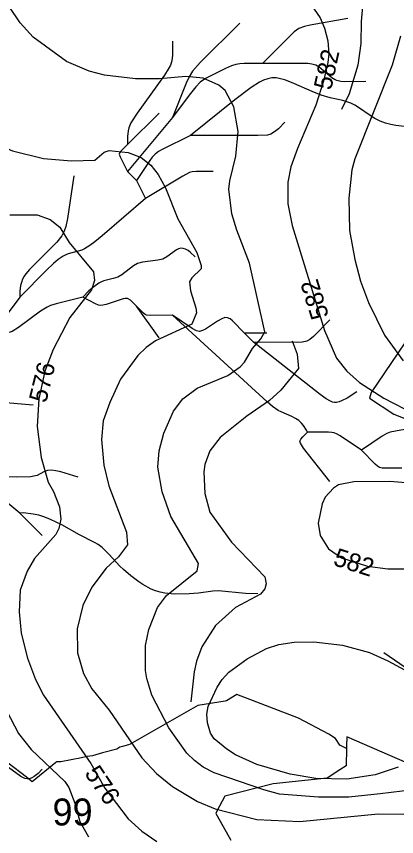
# Model space of a CAD drawing. Extents: x -709584 to -702006, y -1161789 to -1157496.
# Drawn here: x -706078.8 to -705867.4, y -1159031.9 to -1158575.8 of the extents above; entities that cross this region are included whole.
import ezdxf

# ---------------------------------------------------------------- set-up
doc = ezdxf.new("R2010")
doc.units = 0
for name, color, linetype in [('120_vrstevnice hlavní', 7, 'Continuous'), ('121_vrstevnice hlavní_popis', 7, 'Continuous'), ('122_vrstevnice základní', 7, 'Continuous'), ('124_vrstevnice doplňková', 7, 'Continuous'), ('408_BPEJ_linie', 7, 'Continuous'), ('409_BPEJ_popis', 7, 'Continuous'), ('411_akumulovaný odtok', 7, 'Continuous')]:
    doc.layers.add(name, color=color, linetype=linetype)

msp = doc.modelspace()

# ---------------------------------------------------------------- linework, layer by layer
at = {"layer": '120_vrstevnice hlavní'}
for points in [[(-705956.74, -1158653.45), (-705955.45, -1158639.72), (-705957.88, -1158625.99), (-705962.75, -1158616.98), (-705966.32, -1158613.97), (-705974.9, -1158610.11), (-705984.63, -1158609.26), (-705999.21, -1158610.4), (-706012.66, -1158610.4), (-706029.82, -1158608.4), (-706038.4, -1158606.25), (-706050.99, -1158600.82), (-706069.44, -1158587.23), (-706076.73, -1158579.36), (-706082.88, -1158570.21)], [(-705858.21, -1159005.92), (-705876.55, -1159008.23), (-705894.03, -1159010.03), (-705910.81, -1159009.95), (-705932.57, -1159008.26), (-705941.15, -1159005.97), (-705968.9, -1158996.39), (-705974.9, -1158993.25), (-705979.77, -1158989.67), (-705984.06, -1158985.52), (-705994.07, -1158971.51), (-706003.51, -1158953.2), (-706006.37, -1158944.05), (-706007.08, -1158939.47), (-706007.08, -1158925.74), (-706005.22, -1158916.73), (-706000.36, -1158904.58), (-705995.35, -1158897.86), (-705978.33, -1158884.13), (-705977.48, -1158879.98), (-705992.92, -1158853.95), (-705997.79, -1158840.22), (-706000.22, -1158826.49), (-705999.36, -1158817.34), (-705996.93, -1158807.47), (-705991.49, -1158795.31), (-705986.2, -1158788.45), (-705978.33, -1158782.44), (-705961.17, -1158775.44), (-705954.31, -1158770.57), (-705952.02, -1158768), (-705947.59, -1158760.42), (-705942.87, -1158755.13), (-705940.58, -1158751.12), (-705949.16, -1158712.94), (-705956.31, -1158694.63), (-705959.03, -1158685.48), (-705960.75, -1158671.75), (-705960.17, -1158667.18), (-705956.74, -1158653.45)]]:
    msp.add_lwpolyline(points, dxfattribs=at)
at = {"layer": '122_vrstevnice základní'}
for points in [[(-705914.84, -1158569.36), (-705909.98, -1158576.51), (-705907.54, -1158582.23), (-705905.69, -1158589.38), (-705905.11, -1158596.53)], [(-706159.82, -1158573.07), (-706163.54, -1158582.51), (-706164.54, -1158591.95), (-706163.4, -1158597.67), (-706160.82, -1158603.39), (-706156.96, -1158609.11), (-706150.95, -1158614.83), (-706145.38, -1158618.69), (-706136.8, -1158623.27), (-706115.34, -1158631.28), (-706109.62, -1158634.28), (-706092.46, -1158645.44), (-706081.02, -1158650.44), (-706063.86, -1158654.73), (-706048.13, -1158656.16), (-706035.26, -1158655.74), (-706030.11, -1158651.3)], [(-705865.21, -1158586.8), (-705869.93, -1158602.82), (-705890.53, -1158654.88), (-705892.24, -1158661.03), (-705893.96, -1158676.9), (-705893.53, -1158694.92), (-705890.67, -1158710.94), (-705887.38, -1158722.95), (-705883.09, -1158734.96), (-705874.08, -1158752.98), (-705863.78, -1158767.28)], [(-705905.11, -1158596.53), (-705905.54, -1158601.39), (-705907.97, -1158611.69), (-705912.26, -1158625.13), (-705922.42, -1158649.16), (-705926.14, -1158659.45), (-705927.85, -1158668.03), (-705927.85, -1158680.05), (-705925.56, -1158692.06), (-705907.54, -1158750.41), (-705900.82, -1158765.86), (-705895.1, -1158773.01), (-705887.95, -1158779.44), (-705874.51, -1158788.02), (-705863.07, -1158794.03)], [(-706030.11, -1158651.3), (-706027.25, -1158650.3), (-706016.66, -1158651.44), (-706009.51, -1158654.3), (-706004.08, -1158658.45), (-706000.07, -1158663.74), (-705995.93, -1158671.04), (-705989.06, -1158688.34), (-705978.48, -1158707.08), (-705976.05, -1158714.37), (-705976.05, -1158716.09), (-705981.34, -1158721.09), (-705982.63, -1158723.38), (-705982.05, -1158728.39), (-705979.05, -1158737.82), (-705978.77, -1158740.69), (-705981.2, -1158746.98), (-706001.5, -1158756.27), (-706006.65, -1158759.99), (-706011.23, -1158764.28), (-706020.95, -1158777.58), (-706026.96, -1158790.45), (-706030.54, -1158800.75), (-706031.54, -1158811.05), (-706030.25, -1158825.35), (-706027.53, -1158836.79), (-706017.67, -1158862.53), (-706017.09, -1158869.68), (-706022.1, -1158876.26), (-706028.96, -1158882.55), (-706036.97, -1158893.14), (-706041.98, -1158903.43), (-706044.98, -1158916.31), (-706044.84, -1158929.75), (-706041.55, -1158941.19), (-706036.83, -1158949.77), (-706027.25, -1158961.64), (-706009.08, -1158988.1), (-706000.93, -1158996.82), (-705992.07, -1159004.12), (-705978.05, -1159012.41), (-705968.33, -1159016.42), (-705945.16, -1159022.42), (-705921.16, -1159023.56), (-705877.67, -1159019.36), (-705863.45, -1159019.43)], [(-706082.45, -1158686.05), (-706067.29, -1158686.2), (-706060.14, -1158688.63), (-706054.71, -1158692.92), (-706049.56, -1158701.5), (-706035.97, -1158717.8), (-706035.4, -1158722.67), (-706037.11, -1158727.81), (-706049.13, -1158743.26), (-706058.42, -1158760.99), (-706063, -1158773.01), (-706066.43, -1158788.45), (-706067.29, -1158803.9), (-706065.15, -1158821.06), (-706061.14, -1158834.79), (-706058.28, -1158839.94), (-706054.85, -1158848.52), (-706054.13, -1158855.38), (-706055.28, -1158860.53), (-706056.99, -1158863.82), (-706068.86, -1158877.26), (-706072.87, -1158884.27), (-706076.73, -1158894.85), (-706077.3, -1158906.87), (-706076.16, -1158918.88), (-706072.73, -1158932.61), (-706068.15, -1158944.62), (-706063.86, -1158953.2), (-706037.4, -1158991.25), (-706029.68, -1159004.97), (-706016.66, -1159022.14), (-706009.08, -1159028.86), (-706000.65, -1159034.58)], [(-706107.76, -1158829.93), (-706105.62, -1158836.79), (-706100.18, -1158848.8), (-706099.61, -1158852.95), (-706100.47, -1158857.38), (-706102.76, -1158862.53), (-706109.77, -1158874.83), (-706112.05, -1158883.7), (-706112.91, -1158890.56), (-706113.06, -1158899.14), (-706111.2, -1158911.16), (-706105.19, -1158926.6), (-706098.47, -1158938.62), (-706086.6, -1158957.49), (-706077.59, -1158974.66), (-706070.72, -1158983.52), (-706051.84, -1159001.26), (-706049.7, -1159004.69), (-706046.41, -1159013.27), (-706043.55, -1159023.57), (-706038.83, -1159032.15)], [(-705851.05, -1158836.07), (-705871.08, -1158834.5), (-705891.1, -1158834.65), (-705899.68, -1158836.36), (-705902.54, -1158838.08), (-705907.12, -1158843.23), (-705908.83, -1158846.94), (-705910.98, -1158857.67), (-705909.98, -1158864.53), (-705905.26, -1158871.97), (-705897.96, -1158876.83), (-705883.66, -1158881.55), (-705872.22, -1158882.98), (-705838.47, -1158882.98)], [(-705932.86, -1158925.17), (-705924.28, -1158923.74), (-705913.41, -1158923.6), (-705897.39, -1158925.46), (-705882.52, -1158929.61), (-705872.22, -1158934.18), (-705863.07, -1158939.19)], [(-705866.5, -1158993.25), (-705879.37, -1158997.54), (-705895.1, -1158999.97), (-705912.26, -1158999.68), (-705926.57, -1158997.25), (-705945.16, -1158991.82), (-705957.03, -1158986.38), (-705961.89, -1158983.38), (-705968.9, -1158977.52), (-705970.9, -1158974.37), (-705972.62, -1158968.65), (-705972.97, -1158963.93), (-705972.19, -1158959.64), (-705967.18, -1158948.91), (-705964.46, -1158944.62), (-705960.75, -1158940.48), (-705950.59, -1158933.04), (-705939.72, -1158927.32), (-705932.86, -1158925.17)]]:
    msp.add_lwpolyline(points, dxfattribs=at)
at = {"layer": '124_vrstevnice doplňková'}
for points in [[(-705797.71, -1158515.01), (-705801.43, -1158515.72), (-705820.45, -1158515.87), (-705834.61, -1158518.44), (-705844.62, -1158522.73), (-705857.92, -1158529.88), (-705866.64, -1158536.18), (-705878.75, -1158548.68), (-705881.8, -1158554.26), (-705886.05, -1158565.56), (-705887.11, -1158578.59), (-705887.24, -1158590.81), (-705888.95, -1158602.82), (-705893.81, -1158618.84), (-705897.96, -1158627.56)], [(-705925.42, -1158756.27), (-705922.7, -1158763.57), (-705921.99, -1158771.57), (-705931.86, -1158783.59), (-705938.15, -1158789.31), (-705950.73, -1158798.18), (-705965.46, -1158809.9), (-705971.19, -1158817.34), (-705974.05, -1158825.06), (-705974.62, -1158829.07), (-705974.05, -1158841.08), (-705971.19, -1158851.52), (-705959.17, -1158868.11), (-705940.58, -1158887.42), (-705940.01, -1158891.42), (-705940.58, -1158894.14), (-705943.01, -1158897.14), (-705957.03, -1158904.58), (-705968.04, -1158914.45), (-705975.62, -1158926.32), (-705978.62, -1158934.32), (-705980.05, -1158940.33), (-705981.76, -1158957.01)]]:
    msp.add_lwpolyline(points, dxfattribs=at)
at = {"layer": '408_BPEJ_linie'}
for points in [[(-705848, -1158735.5), (-705881.5, -1158785)], [(-705881.5, -1158785), (-705882.5, -1158788), (-705869, -1158797), (-705832.5, -1158811.5)], [(-705895.2, -1158982.88), (-705898.87, -1158981.07), (-705901.3, -1158977.38), (-705905.01, -1158974.88), (-705922.03, -1158966.1), (-705956.17, -1158952.9), (-705962, -1158956.5), (-705962.73, -1158956.61), (-705978, -1158959), (-706015.5, -1158980.5), (-706016.52, -1158980.81), (-706019.82, -1158981.84), (-706021.23, -1158982.27), (-706022.9, -1158983.3), (-706030.99, -1158985.29), (-706036.5, -1158987), (-706039.52, -1158987.4), (-706042.7, -1158988.18), (-706054.21, -1158990.44), (-706056.5, -1158990.33), (-706057, -1158990.74), (-706070, -1159001.5), (-706073.32, -1158998.96), (-706104, -1158975.5)], [(-705857, -1158993), (-705895, -1158976.5), (-705895.16, -1158981.54), (-705895.2, -1158982.88)], [(-705895.2, -1158982.88), (-705895.5, -1158992.5), (-705898.95, -1158994.8), (-705906, -1158999.5), (-705936, -1159002.5), (-705963, -1159009.5), (-705967.33, -1159017.73), (-705968, -1159019), (-705963.83, -1159026.36), (-705959.5, -1159034)]]:
    msp.add_lwpolyline(points, dxfattribs=at)
at = {"layer": '411_akumulovaný odtok'}
for p, q in [((-705999.49, -1158629.5), (-706016.99, -1158647)), ((-705991.99, -1158632), (-706016.99, -1158662)), ((-706016.99, -1158662), (-706011.99, -1158667)), ((-706011.99, -1158667), (-706006.99, -1158677)), ((-706076.99, -1158732), (-706091.99, -1158752)), ((-705999.49, -1158754.5), (-706011.99, -1158737)), ((-705939.49, -1158752), (-705951.99, -1158752)), ((-705946.99, -1158757), (-705951.99, -1158752)), ((-706076.99, -1158852), (-706106.99, -1158827)), ((-706064.49, -1158864.5), (-706076.99, -1158852)), ((-705874.49, -1158929.5), (-705841.99, -1158952))]:
    msp.add_line(p, q, dxfattribs=at)
for points in [[(-705894.49, -1158577), (-705915.44, -1158580.7), (-705918.67, -1158581.44), (-705921.69, -1158582.57), (-705924.27, -1158584.36), (-705926.65, -1158586.52), (-705941.99, -1158602)], [(-705954.49, -1158579.5), (-705976.55, -1158601.46), (-705980.83, -1158606.24), (-705982.83, -1158609.45), (-705984.44, -1158612.91), (-705991.99, -1158632)], [(-705991.99, -1158589.5), (-705991.99, -1158597.29), (-705992.36, -1158600.41), (-705993.16, -1158602.93), (-705994.36, -1158605.16), (-705996.48, -1158608.38), (-706011.73, -1158629.57), (-706015.24, -1158634.97), (-706016.32, -1158637.78), (-706016.65, -1158639.33), (-706016.99, -1158642.46), (-706016.99, -1158647)], [(-705941.99, -1158602), (-705952.1, -1158601.93), (-705954.66, -1158602.11), (-705956.88, -1158602.5), (-705959.2, -1158603.24), (-705962.59, -1158604.7), (-705969.28, -1158608), (-705973.63, -1158610.34), (-705976.64, -1158612.4), (-705979.11, -1158614.87), (-705982.78, -1158619.52), (-705991.99, -1158632)], [(-705884.49, -1158612), (-705896.17, -1158612.12), (-705898.45, -1158611.91), (-705900.59, -1158611.45), (-705901.6, -1158611.08), (-705903.49, -1158609.94), (-705910.46, -1158604.01), (-705912.36, -1158602.92), (-705914.51, -1158602.29), (-705916.79, -1158602), (-705920.33, -1158601.87), (-705941.99, -1158602)], [(-705862.9, -1158637.05), (-705867.77, -1158636.52), (-705870.59, -1158635.96), (-705873.49, -1158635.13), (-705876.52, -1158633.93), (-705879.4, -1158632.47), (-705882.05, -1158630.89), (-705888.52, -1158626.41), (-705890.66, -1158625.14), (-705892.88, -1158624.06), (-705897.34, -1158622.61), (-705904.35, -1158620.97), (-705909.3, -1158619.49), (-705914.42, -1158617.46), (-705924.5, -1158612.99), (-705929.46, -1158611.1), (-705931.9, -1158610.41), (-705934.32, -1158610), (-705936.71, -1158609.96), (-705939.08, -1158610.41), (-705941.42, -1158611.26), (-705943.73, -1158612.4), (-705948.29, -1158615.28), (-705957.3, -1158622.11), (-705981.99, -1158642)], [(-705929.49, -1158634.5), (-705933.13, -1158638.26), (-705935.21, -1158640.02), (-705937.27, -1158641.26), (-705939.28, -1158641.78), (-705944.64, -1158642.07), (-705981.99, -1158642)], [(-705981.99, -1158642), (-705997.74, -1158649.81), (-705999.82, -1158650.96), (-706001.73, -1158652.3), (-706003.28, -1158653.98), (-706004.65, -1158655.86), (-706011.99, -1158667)], [(-706016.99, -1158647), (-706020.81, -1158650.74), (-706021.39, -1158651.52), (-706021.6, -1158652.36), (-706021.08, -1158653.93), (-706016.99, -1158662)], [(-705969.49, -1158662), (-705978.88, -1158661.96), (-705981.14, -1158662.22), (-705982.64, -1158662.66), (-705986.29, -1158664.53), (-706006.99, -1158677)], [(-706046.99, -1158664.5), (-706050.46, -1158688.23), (-706051.36, -1158692.55), (-706052.23, -1158695.29), (-706053.55, -1158697.85), (-706056.32, -1158701.36), (-706071.5, -1158716.59), (-706073.54, -1158718.89), (-706074.51, -1158720.31), (-706075.39, -1158721.93), (-706076.09, -1158723.68), (-706076.54, -1158725.37), (-706076.98, -1158728.6), (-706076.99, -1158732)], [(-706006.99, -1158677), (-706031.19, -1158697.87), (-706035.27, -1158701.21), (-706038.06, -1158703.26), (-706040.96, -1158705.01), (-706042.47, -1158705.71), (-706049.97, -1158707.86), (-706051.41, -1158708.41), (-706052.88, -1158709.15), (-706055.63, -1158711.03), (-706058.25, -1158713.24), (-706062.06, -1158716.85), (-706076.99, -1158732)], [(-705979.49, -1158709.5), (-705982.14, -1158706.87), (-705983.38, -1158705.96), (-705984.74, -1158705.21), (-705986.14, -1158704.78), (-705987.45, -1158704.75), (-705988.72, -1158705.06), (-705989.88, -1158705.62), (-705995.15, -1158709.48), (-705997.48, -1158710.69), (-706000.18, -1158711.42), (-706008.76, -1158712.5), (-706011.45, -1158713.26), (-706013.77, -1158714.51), (-706020.23, -1158719.41), (-706022.51, -1158720.73), (-706025.02, -1158721.58), (-706030.23, -1158722.79), (-706031.58, -1158723.29), (-706032.98, -1158724.06), (-706035.85, -1158726.13), (-706038.49, -1158728.47), (-706041.99, -1158732)], [(-706041.99, -1158732), (-706056.76, -1158735.62), (-706059.84, -1158736.57), (-706061.81, -1158737.38), (-706065.47, -1158739.62), (-706077.64, -1158748.74), (-706081.24, -1158750.98), (-706082.3, -1158751.39), (-706084.95, -1158751.9), (-706087.8, -1158752.07), (-706091.99, -1158752)], [(-706011.99, -1158737), (-706015.4, -1158733.59), (-706016.6, -1158732.83), (-706017.14, -1158732.65), (-706018.29, -1158732.64), (-706019.49, -1158732.87), (-706028.86, -1158735.99), (-706030.72, -1158736.43), (-706031.95, -1158736.51), (-706033.15, -1158736.3), (-706034.93, -1158735.63), (-706041.99, -1158732)], [(-705991.99, -1158742), (-706004.36, -1158742.04), (-706006.48, -1158741.84), (-706007.21, -1158741.55), (-706008.18, -1158740.86), (-706011.99, -1158737)], [(-705951.99, -1158752), (-705958.6, -1158745.13), (-705959.99, -1158744.05), (-705961.38, -1158743.35), (-705962.89, -1158743.29), (-705964.5, -1158743.87), (-705966.97, -1158745.32), (-705973.64, -1158749.73), (-705975.31, -1158750.54), (-705976.98, -1158750.92), (-705978.65, -1158750.63), (-705981.15, -1158749.42), (-705991.99, -1158742)], [(-705916.99, -1158807), (-705917.49, -1158805.83), (-705919.14, -1158803.36), (-705920.36, -1158801.95), (-705921.84, -1158800.59), (-705923.69, -1158799.31), (-705925.72, -1158798.23), (-705931.51, -1158795.76), (-705933.18, -1158794.86), (-705936.38, -1158792.64), (-705939.46, -1158790.12), (-705991.99, -1158742)], [(-705904.49, -1158744.5), (-705913.65, -1158753.83), (-705915.73, -1158755.54), (-705917.25, -1158756.37), (-705918.07, -1158756.64), (-705919.82, -1158756.95), (-705922.57, -1158757.09), (-705946.99, -1158757)], [(-705889.49, -1158784.5), (-705894.97, -1158788.02), (-705897.96, -1158789.58), (-705899.41, -1158790.14), (-705900.74, -1158790.48), (-705901.9, -1158790.52), (-705903.06, -1158790.26), (-705904.21, -1158789.8), (-705906.49, -1158788.48), (-705909.87, -1158786.03), (-705946.99, -1158757)], [(-706069.49, -1158792), (-706119.59, -1158787.76), (-706125.72, -1158787.63), (-706129.62, -1158788.05), (-706131.46, -1158788.56), (-706133.15, -1158789.3), (-706134.76, -1158790.25), (-706137.82, -1158792.57), (-706140.75, -1158795.23), (-706144.95, -1158799.52), (-706147.56, -1158802.52), (-706150.11, -1158806.1), (-706151.28, -1158808.14), (-706154.73, -1158815.43), (-706155.5, -1158816.46), (-706156.12, -1158816.94), (-706156.63, -1158817.12), (-706156.99, -1158817)], [(-705839.49, -1158802), (-705865.12, -1158805.88), (-705870.92, -1158807.07), (-705872.74, -1158807.77), (-705875.34, -1158809.18), (-705886.99, -1158817)], [(-705904.49, -1158834.5), (-705919.08, -1158815.84), (-705920.86, -1158813.12), (-705921.12, -1158812.06), (-705920.66, -1158810.85), (-705919.61, -1158809.51), (-705916.99, -1158807)], [(-705886.99, -1158817), (-705898.76, -1158809.09), (-705900.39, -1158808.1), (-705902.09, -1158807.35), (-705903.32, -1158807.09), (-705905.23, -1158806.95), (-705916.99, -1158807)], [(-705864.49, -1158827), (-705873.89, -1158827.07), (-705875.41, -1158826.98), (-705876.84, -1158826.65), (-705878.09, -1158825.87), (-705879.23, -1158824.84), (-705886.99, -1158817)], [(-706044.49, -1158832), (-706054.05, -1158829.13), (-706056.95, -1158828.46), (-706059.33, -1158828.18), (-706061.6, -1158828.39), (-706063.53, -1158829.14), (-706067.38, -1158831.02), (-706071.01, -1158831.79), (-706078.8, -1158832.1), (-706089.32, -1158831.92), (-706091.91, -1158831.64), (-706095.85, -1158830.74), (-706106.99, -1158827)], [(-705944.49, -1158897), (-705951.51, -1158896.72), (-705966.44, -1158895.27), (-705969.53, -1158895.34), (-705977.51, -1158896.46), (-705982.84, -1158896.96), (-705990.95, -1158897.01), (-705996.28, -1158896.49), (-705998.88, -1158895.99), (-706001.41, -1158895.27), (-706003.86, -1158894.29), (-706008.53, -1158891.73), (-706010.78, -1158890.23), (-706015.14, -1158886.97), (-706019.29, -1158883.41), (-706021.25, -1158881.52), (-706027.2, -1158875.12), (-706031.22, -1158871.17), (-706033.39, -1158869.51), (-706035.32, -1158868.34), (-706043.84, -1158864.18), (-706053.59, -1158858.55), (-706059.81, -1158855.53), (-706063.07, -1158854.25), (-706066.3, -1158853.25), (-706069.6, -1158852.52), (-706074.85, -1158851.94), (-706076.99, -1158852)], [(-706064.49, -1158994.5), (-706066.69, -1158996.81), (-706068.94, -1158998.59), (-706070.21, -1158999.29), (-706071.51, -1158999.73), (-706072.86, -1158999.83), (-706074.15, -1158999.59), (-706076.41, -1158998.43), (-706085.28, -1158991.93), (-706088.7, -1158989.6), (-706091.07, -1158988.32), (-706093.55, -1158987.48), (-706096.14, -1158987.08), (-706098.79, -1158986.95), (-706101.44, -1158987.02), (-706104.04, -1158987.3), (-706106.52, -1158987.89), (-706111.2, -1158989.97), (-706112.37, -1158990.34), (-706113.61, -1158990.51), (-706115.04, -1158990.46), (-706118.42, -1158989.81), (-706121.94, -1158988.78), (-706126.99, -1158987)]]:
    msp.add_lwpolyline(points, dxfattribs=at)

# ---------------------------------------------------------------- texts
at = {"layer": '121_vrstevnice hlavní_popis'}
for s, rotation, p in [('582', 77.7055, (-705903.83, -1158617.16)), ('582', 107.2699, (-705904.91, -1158742.4)), ('576', 76.259, (-706062.36, -1158791.15)), ('582', 342.4382, (-705903.17, -1158880.8)), ('576', 304.1836, (-706041.3, -1158996.77))]:
    msp.add_text(s, height=10, rotation=rotation, dxfattribs=at).set_placement(p)
at = {"layer": '409_BPEJ_popis'}
msp.add_text('99', height=15, dxfattribs=at).set_placement((-706058.77, -1159025.75))

doc.saveas('drawing.dxf')
